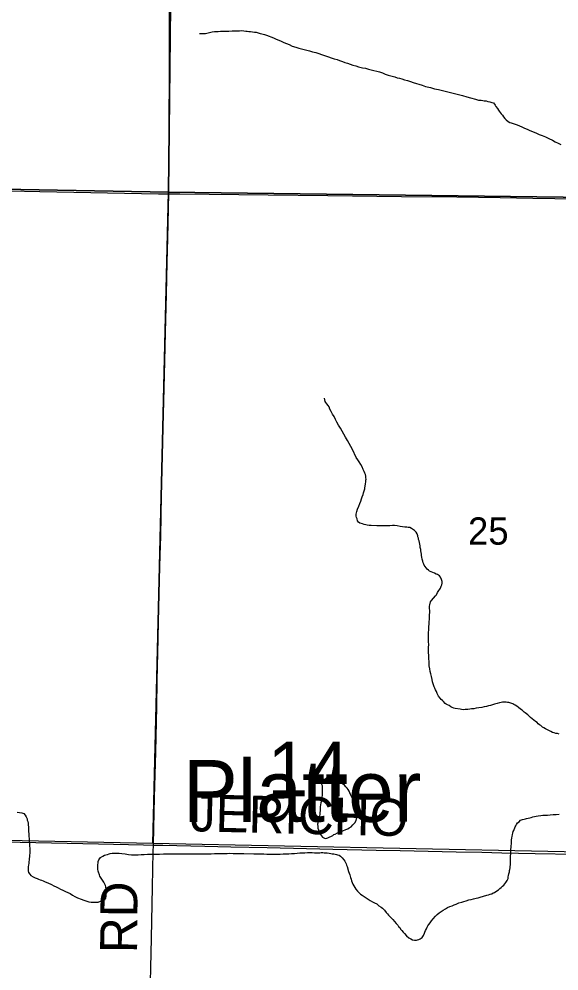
# Model space of a CAD drawing. Extents: x 2.4 to 73.1, y 4.5 to 25.6.
# Drawn here: x 29.924 to 30.338, y 22.071 to 22.8 of the extents above; entities that cross this region are included whole.
import ezdxf

# ---------------------------------------------------------------- set-up
doc = ezdxf.new("R2010")
doc.units = 0
for name, color, linetype in [('GM_X_County_Road', 7, 'Continuous'), ('GM_X_County_Road_Text', 7, 'Continuous'), ('GM_X_Minor_Lake', 7, 'Continuous'), ('GM_X_Minor_River', 7, 'Continuous'), ('GM_X_Minor_River_Text', 7, 'Continuous'), ('GM_X_Section', 7, 'Continuous'), ('GM_X_Section_Text', 7, 'Continuous'), ('GM_X_Township_Road', 7, 'Continuous'), ('GM_X_Township_Road_Text', 7, 'Continuous')]:
    doc.layers.add(name, color=color, linetype=linetype)

msp = doc.modelspace()

# ---------------------------------------------------------------- linework, layer by layer
at = {"layer": 'GM_X_County_Road'}
for points in [[(29.54351, 22.67632), (29.58364, 22.67538), (29.62156, 22.67463), (29.69273, 22.67334), (29.74649, 22.67218), (29.79963, 22.67121), (29.82792, 22.67067), (29.86211, 22.66994), (29.89224, 22.66925), (29.94011, 22.66835), (30.03117, 22.66654), (30.03905, 22.66646)], [(30.03905, 22.66646), (30.04764, 22.66636), (30.1154, 22.66564), (30.16109, 22.66512), (30.21766, 22.66452), (30.25994, 22.66403), (30.2932, 22.66358), (30.31837, 22.66322), (30.36935, 22.66239), (30.39701, 22.66183), (30.4287, 22.66099), (30.45885, 22.66042), (30.51168, 22.65945), (30.53157, 22.65903), (30.53683, 22.65908), (30.54076, 22.65943), (30.54377, 22.65984)], [(29.52657, 22.17755), (29.60806, 22.17578), (29.63137, 22.17527), (29.65748, 22.17474), (29.68638, 22.17428), (29.71218, 22.17383), (29.77371, 22.17258), (29.79858, 22.17203), (29.83246, 22.17129), (29.86322, 22.17062), (29.89616, 22.16995), (29.92506, 22.16924), (29.98504, 22.16792), (30.01954, 22.16724), (30.02726, 22.16709)], [(30.02726, 22.16709), (30.03446, 22.16694), (30.06678, 22.16622), (30.08667, 22.16574), (30.11464, 22.16515), (30.16499, 22.164), (30.19824, 22.16321), (30.21658, 22.16286), (30.25946, 22.16202), (30.27935, 22.16155), (30.29458, 22.16116), (30.32007, 22.16074), (30.35114, 22.16022), (30.36451, 22.15997), (30.41485, 22.15876), (30.43256, 22.15839), (30.45648, 22.15783), (30.49875, 22.15699), (30.51088, 22.1569), (30.53135, 22.15713)]]:
    msp.add_lwpolyline(points, dxfattribs=at)
at = {"layer": 'GM_X_Minor_Lake'}
for points in [[(30.15614, 22.21513), (30.15614, 22.21494), (30.15631, 22.2138), (30.15668, 22.21284), (30.15685, 22.21189), (30.15684, 22.21094), (30.15682, 22.20999), (30.1568, 22.20847), (30.15677, 22.20695), (30.15674, 22.20505), (30.15633, 22.20316), (30.15612, 22.20164), (30.15591, 22.20031), (30.1557, 22.19937), (30.15549, 22.19785), (30.15528, 22.19652), (30.15526, 22.195), (30.15523, 22.19329), (30.15502, 22.19216), (30.15481, 22.19083), (30.1546, 22.18931), (30.15419, 22.18761), (30.15379, 22.18629), (30.15358, 22.18496), (30.15337, 22.18401), (30.15317, 22.18307), (30.15333, 22.18135), (30.1535, 22.18002), (30.15386, 22.17888), (30.15441, 22.17716), (30.15477, 22.1762), (30.157, 22.17313), (30.15851, 22.17234), (30.15965, 22.17213), (30.16099, 22.17268), (30.16214, 22.17304), (30.16386, 22.17397), (30.16482, 22.17452), (30.16578, 22.17508), (30.16674, 22.17544), (30.16847, 22.17636), (30.16962, 22.17691), (30.17096, 22.17746), (30.17268, 22.17801), (30.17478, 22.17892), (30.17632, 22.17966), (30.17746, 22.18021), (30.179, 22.18114), (30.18036, 22.18263), (30.18171, 22.18413), (30.18269, 22.18583), (30.18309, 22.18715), (30.1835, 22.18904), (30.18352, 22.19056), (30.18317, 22.19247), (30.18282, 22.19437), (30.18228, 22.19647), (30.18174, 22.19838), (30.18102, 22.20067), (30.18028, 22.2024), (30.17955, 22.20393), (30.17881, 22.20546), (30.17808, 22.20718), (30.17733, 22.20833), (30.1766, 22.20967), (30.17585, 22.21064), (30.17492, 22.21179), (30.17398, 22.21295), (30.17286, 22.21391), (30.17193, 22.21507), (30.1708, 22.21585), (30.16798, 22.21798), (30.16665, 22.21838), (30.16552, 22.21878), (30.16381, 22.21881), (30.16248, 22.21883), (30.16152, 22.21865), (30.15999, 22.2183), (30.15614, 22.21513)], [(30.16674, 22.17544), (30.16847, 22.17636), (30.16962, 22.17691), (30.17096, 22.17746), (30.17268, 22.17801), (30.17478, 22.17892), (30.17632, 22.17966), (30.17746, 22.18021), (30.179, 22.18114), (30.18036, 22.18263), (30.18171, 22.18413), (30.18269, 22.18583), (30.18309, 22.18715), (30.1835, 22.18904), (30.18352, 22.19056), (30.18317, 22.19247), (30.18282, 22.19437), (30.18228, 22.19647), (30.18174, 22.19838), (30.18102, 22.20067), (30.18028, 22.2024), (30.17955, 22.20393), (30.17881, 22.20546), (30.17808, 22.20718), (30.17733, 22.20833), (30.1766, 22.20967), (30.17585, 22.21064), (30.17492, 22.21179), (30.17398, 22.21295), (30.17286, 22.21391), (30.17193, 22.21507), (30.1708, 22.21585), (30.16798, 22.21798), (30.16665, 22.21838), (30.16552, 22.21878), (30.16381, 22.21881), (30.16248, 22.21883), (30.16152, 22.21865), (30.15999, 22.2183), (30.15614, 22.21513)], [(30.15614, 22.21513), (30.15614, 22.21494), (30.15631, 22.2138), (30.15668, 22.21284), (30.15685, 22.21189), (30.15684, 22.21094), (30.15682, 22.20999), (30.1568, 22.20847), (30.15677, 22.20695), (30.15674, 22.20505), (30.15633, 22.20316), (30.15612, 22.20164), (30.15591, 22.20031), (30.1557, 22.19937), (30.15549, 22.19785), (30.15528, 22.19652), (30.15526, 22.195), (30.15523, 22.19329), (30.15502, 22.19216), (30.15481, 22.19083), (30.1546, 22.18931), (30.15419, 22.18761), (30.15379, 22.18629), (30.15358, 22.18496), (30.15337, 22.18401), (30.15317, 22.18307), (30.15333, 22.18135), (30.1535, 22.18002), (30.15386, 22.17888), (30.15441, 22.17716), (30.15477, 22.1762), (30.157, 22.17313), (30.15851, 22.17234), (30.15965, 22.17213), (30.16099, 22.17268), (30.16214, 22.17304), (30.16386, 22.17397), (30.16482, 22.17452), (30.16578, 22.17508), (30.16674, 22.17544)]]:
    msp.add_lwpolyline(points, dxfattribs=at)
at = {"layer": 'GM_X_Minor_River'}
for points in [[(30.06264, 22.78947), (30.06321, 22.78927), (30.06435, 22.78925), (30.06587, 22.78942), (30.06721, 22.7894), (30.06835, 22.78976), (30.06931, 22.78993), (30.07026, 22.79011), (30.07122, 22.79047), (30.07236, 22.79064), (30.07407, 22.79081), (30.07541, 22.79097), (30.07693, 22.79095), (30.07864, 22.79111), (30.08055, 22.79108), (30.08264, 22.79105), (30.08511, 22.7912), (30.08759, 22.79135), (30.08968, 22.79132), (30.09158, 22.79148), (30.09329, 22.79145), (30.09482, 22.79161), (30.09672, 22.79139), (30.09805, 22.79118), (30.09919, 22.79116), (30.10051, 22.79095), (30.10184, 22.79093), (30.10317, 22.79072), (30.10469, 22.79051), (30.10621, 22.79029), (30.10772, 22.78989), (30.10924, 22.78949), (30.11056, 22.78908), (30.11246, 22.78867), (30.11397, 22.78808), (30.11927, 22.78609), (30.12134, 22.78511), (30.12342, 22.78432), (30.12531, 22.78353), (30.12739, 22.78255), (30.12947, 22.78175), (30.13136, 22.78096), (30.13362, 22.77979), (30.13646, 22.77898), (30.13873, 22.77818), (30.14081, 22.77758), (30.1429, 22.77717), (30.14498, 22.77656), (30.14706, 22.77596), (30.14934, 22.77536), (30.1518, 22.77475), (30.15407, 22.77395), (30.15634, 22.77315), (30.15861, 22.77255), (30.16164, 22.77155), (30.16372, 22.77076), (30.16599, 22.76996), (30.16826, 22.76935), (30.17015, 22.76875), (30.17223, 22.76796), (30.17412, 22.76717), (30.17621, 22.76657), (30.17829, 22.76577), (30.18037, 22.76517), (30.18264, 22.76456), (30.18472, 22.76377), (30.18775, 22.76315), (30.19003, 22.76274), (30.1923, 22.76213), (30.19439, 22.76153), (30.19647, 22.76111), (30.19855, 22.76051), (30.20064, 22.75991), (30.20291, 22.75911), (30.20499, 22.75832), (30.20744, 22.75752), (30.20953, 22.75691), (30.21237, 22.75611), (30.21426, 22.75551), (30.21616, 22.7551), (30.21786, 22.7545), (30.21994, 22.7539), (30.22221, 22.75329), (30.22449, 22.75269), (30.22657, 22.75189), (30.23338, 22.74988), (30.23603, 22.7487), (30.23982, 22.74788), (30.24285, 22.74707), (30.24607, 22.74645), (30.2491, 22.74564), (30.25213, 22.74502), (30.25516, 22.74422), (30.25819, 22.74341), (30.26122, 22.7426), (30.26444, 22.74179), (30.26766, 22.74079), (30.2705, 22.73998), (30.27429, 22.73897), (30.27675, 22.73836), (30.27865, 22.73814)], [(30.27865, 22.73814), (30.27998, 22.73793), (30.28112, 22.73772), (30.28264, 22.7377), (30.28377, 22.7373), (30.28529, 22.73689), (30.2868, 22.73649), (30.28813, 22.73609), (30.28944, 22.73455), (30.28999, 22.7334), (30.2913, 22.73186), (30.29204, 22.73071), (30.29259, 22.72975), (30.29408, 22.72782), (30.29502, 22.72667), (30.29595, 22.72551), (30.29688, 22.72417), (30.29782, 22.7232), (30.29951, 22.72185), (30.30083, 22.72107), (30.30177, 22.72086), (30.30631, 22.71927), (30.30801, 22.71848), (30.3099, 22.71769), (30.31198, 22.7169), (30.31406, 22.71591), (30.31614, 22.71512), (30.31802, 22.71414), (30.32105, 22.71295), (30.32332, 22.71197), (30.32558, 22.71117), (30.32804, 22.71018), (30.33068, 22.70881), (30.33333, 22.70763), (30.33559, 22.70626), (30.33785, 22.70527), (30.33993, 22.70429)], [(30.20867, 22.4119), (30.20677, 22.41193), (30.20487, 22.41177), (30.20221, 22.41181), (30.2005, 22.41184), (30.19878, 22.41186), (30.19422, 22.41213), (30.1927, 22.41215), (30.19137, 22.41236), (30.19024, 22.41257), (30.18891, 22.41278), (30.18759, 22.41337), (30.18664, 22.41358), (30.18569, 22.41397), (30.18456, 22.41456), (30.18382, 22.41571), (30.18346, 22.41724), (30.1831, 22.41819), (30.18274, 22.41934), (30.18276, 22.42086), (30.18297, 22.42181), (30.18336, 22.42294), (30.18377, 22.42464), (30.18476, 22.42691), (30.18555, 22.42898), (30.18634, 22.43068), (30.18694, 22.43257), (30.18753, 22.43408), (30.18813, 22.43578), (30.18853, 22.43711), (30.18893, 22.43862), (30.18934, 22.44013), (30.18954, 22.44108), (30.18975, 22.44222), (30.18997, 22.44411), (30.19019, 22.44563), (30.1902, 22.44677), (30.19041, 22.44772), (30.19023, 22.44867), (30.19025, 22.45), (30.18989, 22.45115), (30.18953, 22.45229), (30.18898, 22.45344), (30.18824, 22.45516), (30.18732, 22.45708), (30.1864, 22.45899), (30.1851, 22.46091), (30.18398, 22.46245), (30.18287, 22.46418), (30.17992, 22.4703), (30.17863, 22.47279), (30.17733, 22.4751), (30.17623, 22.47739), (30.17475, 22.47989), (30.17345, 22.48219), (30.17216, 22.48449), (30.17067, 22.48679), (30.16938, 22.48909), (30.16808, 22.49139), (30.16697, 22.4935), (30.16587, 22.4958), (30.16456, 22.49753), (30.16364, 22.49944), (30.16272, 22.50136), (30.16199, 22.50308), (30.16125, 22.50423), (30.16031, 22.50539), (30.15957, 22.50654), (30.15901, 22.50731), (30.15865, 22.50845), (30.15848, 22.50979)], [(30.25104, 22.27575), (30.24973, 22.2771), (30.24899, 22.27806), (30.24805, 22.27884), (30.2473, 22.2798), (30.246, 22.28134), (30.24508, 22.28344), (30.24434, 22.28479), (30.24379, 22.28612), (30.24324, 22.28746), (30.24268, 22.28842), (30.24196, 22.29071), (30.24141, 22.29224), (30.24106, 22.29415), (30.24052, 22.29625), (30.23999, 22.29834), (30.23964, 22.30025), (30.23929, 22.30216), (30.23894, 22.30463), (30.2388, 22.30748), (30.23865, 22.31015), (30.2385, 22.31243), (30.23834, 22.31471), (30.23837, 22.31661), (30.2384, 22.3187), (30.23844, 22.32079), (30.23828, 22.32288), (30.23832, 22.32516), (30.23835, 22.32763), (30.23839, 22.32991), (30.23862, 22.33238), (30.23865, 22.33466), (30.23887, 22.33655), (30.2389, 22.33826), (30.23912, 22.34035), (30.23915, 22.34187), (30.23917, 22.3432), (30.23921, 22.34605), (30.23923, 22.347), (30.23906, 22.34852), (30.23909, 22.35023), (30.2393, 22.35137), (30.2399, 22.35364), (30.24068, 22.35457), (30.24223, 22.35645), (30.24359, 22.35814), (30.24436, 22.35907), (30.24515, 22.36077), (30.24612, 22.36228), (30.2469, 22.36322), (30.24749, 22.36416), (30.24808, 22.36567), (30.24847, 22.36661), (30.24888, 22.36793), (30.24871, 22.36927), (30.24816, 22.37079), (30.24743, 22.37252), (30.24668, 22.37348), (30.24517, 22.37445), (30.24423, 22.37485), (30.24291, 22.37563), (30.24158, 22.37603), (30.24026, 22.37662), (30.23913, 22.37721), (30.23819, 22.37779), (30.23725, 22.37857), (30.23502, 22.38165), (30.23465, 22.3826), (30.23429, 22.38356), (30.23392, 22.3847), (30.23357, 22.38642), (30.23321, 22.38794), (30.23304, 22.38909), (30.23287, 22.39023), (30.2327, 22.39137), (30.23234, 22.39271), (30.23235, 22.39366), (30.232, 22.39518), (30.23183, 22.39652), (30.23166, 22.39785), (30.2313, 22.39918), (30.23113, 22.40033), (30.23076, 22.40147), (30.23059, 22.40243), (30.23022, 22.40338), (30.23005, 22.40433), (30.2295, 22.40586), (30.22876, 22.40701), (30.22764, 22.40817), (30.22613, 22.40934), (30.22519, 22.40992), (30.22387, 22.41051), (30.22273, 22.41072), (30.22159, 22.41093), (30.22007, 22.41095), (30.21836, 22.41117), (30.21646, 22.41139), (30.21438, 22.4118), (30.21229, 22.41203), (30.21058, 22.41205), (30.20867, 22.4119)], [(30.33854, 22.25212), (30.33721, 22.25252), (30.33608, 22.25273), (30.33475, 22.25313), (30.33343, 22.25353), (30.3321, 22.25412), (30.33022, 22.2551), (30.32908, 22.25569), (30.32795, 22.25628), (30.32682, 22.25687), (30.32588, 22.25745), (30.32438, 22.25881), (30.32344, 22.25939), (30.3225, 22.26017), (30.32156, 22.26113), (30.32043, 22.26191), (30.31668, 22.26501), (30.31555, 22.26598), (30.31443, 22.26695), (30.31349, 22.26772), (30.31255, 22.2685), (30.31161, 22.26908), (30.31011, 22.27043), (30.30879, 22.27141), (30.30729, 22.27257), (30.30616, 22.27354), (30.30484, 22.27432), (30.3039, 22.2749), (30.30296, 22.2753), (30.30144, 22.27589), (30.29993, 22.2763), (30.29898, 22.2765), (30.29784, 22.27671), (30.29689, 22.27673), (30.29518, 22.27656), (30.29404, 22.27639), (30.2927, 22.27622), (30.29098, 22.27568), (30.28888, 22.27515), (30.28735, 22.2746), (30.28582, 22.27424), (30.2843, 22.27389), (30.28277, 22.27334), (30.28105, 22.27299), (30.27914, 22.27264), (30.27704, 22.27229), (30.27495, 22.27195), (30.27304, 22.2716), (30.27133, 22.27143), (30.26999, 22.27127), (30.26847, 22.2711), (30.26732, 22.27093), (30.26637, 22.27094), (30.26523, 22.27077), (30.26352, 22.27099), (30.26257, 22.27119), (30.25878, 22.27182), (30.25783, 22.27203), (30.25651, 22.27262), (30.25557, 22.27321), (30.25425, 22.27399), (30.25293, 22.27458), (30.25198, 22.27516), (30.25104, 22.27575)], [(29.92281, 22.19224), (29.92451, 22.19202), (29.92641, 22.1918), (29.92774, 22.1914), (29.92886, 22.19005), (29.9296, 22.18871), (29.93033, 22.18718), (29.93051, 22.18622), (29.93087, 22.18508), (29.93104, 22.18394), (29.93121, 22.1826), (29.93137, 22.1807), (29.93135, 22.17918), (29.93151, 22.17747), (29.93168, 22.17576), (29.93165, 22.17386), (29.93181, 22.17195), (29.93197, 22.17005), (29.93212, 22.16796), (29.93242, 22.16282), (29.93239, 22.16092), (29.93218, 22.15941), (29.93216, 22.15808), (29.93195, 22.15675), (29.93193, 22.15561), (29.93172, 22.15447), (29.9317, 22.15295), (29.93149, 22.15182), (29.93128, 22.1503), (29.93107, 22.14916), (29.93104, 22.14745), (29.9314, 22.14612), (29.93233, 22.14477), (29.93327, 22.14381), (29.93496, 22.14264), (29.93647, 22.14205), (29.93817, 22.14145), (29.93912, 22.14106), (29.94025, 22.14047), (29.94139, 22.14007), (29.94271, 22.13967), (29.94422, 22.13888), (29.9463, 22.13809), (29.94894, 22.13691), (29.95083, 22.13593), (29.95272, 22.13514), (29.95423, 22.13436), (29.95593, 22.13338), (29.95782, 22.13259), (29.9597, 22.13161), (29.96159, 22.13063), (29.96329, 22.12984), (29.96517, 22.12867), (29.96706, 22.12769), (29.96913, 22.12652), (29.97178, 22.12572), (29.97386, 22.12473), (29.97783, 22.12353), (29.97954, 22.12331), (29.98049, 22.1233), (29.98182, 22.12328), (29.98315, 22.12326), (29.98487, 22.12342), (29.98659, 22.12396), (29.98773, 22.12413), (29.98869, 22.1245), (29.99003, 22.12524), (29.99081, 22.12637), (29.99103, 22.12807), (29.99105, 22.1294), (29.99108, 22.13111), (29.9911, 22.13244), (29.99111, 22.13339), (29.99076, 22.13511), (29.99039, 22.13606), (29.99003, 22.13702), (29.98929, 22.13855), (29.98873, 22.13951), (29.98761, 22.14086), (29.98669, 22.14239), (29.98613, 22.14335), (29.98577, 22.14431), (29.98504, 22.14622), (29.98486, 22.14717)], [(30.29934, 22.14141), (30.29955, 22.14273), (30.29975, 22.14387), (30.29996, 22.14501), (30.30037, 22.14652), (30.30057, 22.14747), (30.30078, 22.14841), (30.30099, 22.14955), (30.301, 22.15069), (30.30121, 22.15202), (30.30124, 22.15354), (30.30126, 22.15525), (30.30129, 22.15677), (30.30132, 22.15847), (30.30135, 22.16038), (30.30138, 22.16246), (30.30159, 22.16398), (30.30161, 22.16531), (30.30182, 22.16645), (30.30204, 22.16815), (30.30206, 22.16967), (30.30208, 22.17081), (30.3023, 22.17252), (30.3025, 22.17366), (30.30272, 22.17517), (30.30293, 22.17631), (30.30332, 22.17744), (30.30372, 22.17839), (30.3049, 22.18103), (30.3053, 22.18197), (30.30588, 22.18291), (30.30666, 22.18404), (30.30782, 22.18497), (30.30898, 22.18609), (30.3105, 22.18664), (30.31165, 22.187), (30.31261, 22.18718), (30.31356, 22.18735), (30.31471, 22.18771), (30.31604, 22.18807), (30.317, 22.18824), (30.31834, 22.18879), (30.31967, 22.18896), (30.32101, 22.18932), (30.32253, 22.18949), (30.32444, 22.18984), (30.32596, 22.19), (30.32767, 22.18997), (30.32958, 22.19013), (30.33167, 22.19029), (30.33396, 22.19044), (30.33624, 22.1906), (30.33853, 22.19075)], [(29.98486, 22.14717), (29.98469, 22.1485), (29.98452, 22.14946), (29.98454, 22.15079), (29.98456, 22.15231), (29.98477, 22.15325), (29.98478, 22.15439), (29.98538, 22.1559), (29.98674, 22.15759), (29.98846, 22.1587), (29.98981, 22.15944), (29.99076, 22.15962), (29.9921, 22.15998), (29.99324, 22.16034), (29.9942, 22.16051), (29.99573, 22.16087), (29.99706, 22.16085), (29.99858, 22.16082), (30.00086, 22.16079), (30.00314, 22.16056), (30.00561, 22.16033), (30.00807, 22.15991), (30.01035, 22.15969), (30.01301, 22.15964), (30.01548, 22.1596), (30.01777, 22.15976), (30.02024, 22.15991), (30.02272, 22.16006), (30.02538, 22.16021), (30.029, 22.16015), (30.03185, 22.1601), (30.03489, 22.16025), (30.03794, 22.16039), (30.04079, 22.16034), (30.04384, 22.16048), (30.04688, 22.16044), (30.04973, 22.16039), (30.05258, 22.16034), (30.05525, 22.1603), (30.05791, 22.16045), (30.06057, 22.16041), (30.0638, 22.16036), (30.06647, 22.16031), (30.06894, 22.16047), (30.0716, 22.16042), (30.07408, 22.16057), (30.07655, 22.16053), (30.07902, 22.16068), (30.0815, 22.16065), (30.08378, 22.16061), (30.08587, 22.16077), (30.08834, 22.16073), (30.09139, 22.16068), (30.09386, 22.16064), (30.09652, 22.1606), (30.10432, 22.16047), (30.10679, 22.16043), (30.10945, 22.16039), (30.11192, 22.16035), (30.11439, 22.16012), (30.11686, 22.16008), (30.11934, 22.16023), (30.12238, 22.16019), (30.12447, 22.16015), (30.12675, 22.16031), (30.12904, 22.16027), (30.13113, 22.16043), (30.13322, 22.16058), (30.13551, 22.16074), (30.1376, 22.16089), (30.1397, 22.16105), (30.1416, 22.16102), (30.1435, 22.16118), (30.1456, 22.16134), (30.14731, 22.16131), (30.14902, 22.16128), (30.15073, 22.16125), (30.15244, 22.16123), (30.15377, 22.16121), (30.15491, 22.16119), (30.15606, 22.16136), (30.1572, 22.16134), (30.15834, 22.16113), (30.15948, 22.16112), (30.16062, 22.1611), (30.16214, 22.16088), (30.16328, 22.16068), (30.16441, 22.16047), (30.16574, 22.16026), (30.16669, 22.16005), (30.16764, 22.15985), (30.16858, 22.15964), (30.16972, 22.15924), (30.17085, 22.15847), (30.17216, 22.1573), (30.17328, 22.15577), (30.17402, 22.1548), (30.17458, 22.15366), (30.17513, 22.1527), (30.1755, 22.15174), (30.17586, 22.15079)], [(30.17586, 22.15079), (30.17694, 22.14678), (30.17749, 22.14563), (30.17785, 22.14429), (30.17821, 22.14315), (30.17858, 22.14219), (30.17894, 22.14105), (30.1793, 22.13971), (30.17985, 22.13837), (30.18021, 22.13704), (30.18095, 22.13588), (30.18169, 22.13454), (30.18243, 22.1332), (30.18374, 22.13166), (30.18505, 22.1305), (30.18618, 22.12953), (30.1875, 22.12856), (30.189, 22.12759), (30.19051, 22.12661), (30.19201, 22.12564), (30.19352, 22.12466), (30.19541, 22.12368), (30.19692, 22.1229), (30.19861, 22.12192), (30.20011, 22.12057), (30.202, 22.11959), (30.20294, 22.11881), (30.20444, 22.11727), (30.20593, 22.11535), (30.20686, 22.11438), (30.20761, 22.11342), (30.20854, 22.11245), (30.20948, 22.11168), (30.21098, 22.10995), (30.21229, 22.10859), (30.21359, 22.10705), (30.21471, 22.10571), (30.21527, 22.10475), (30.21621, 22.10378), (30.21695, 22.10263), (30.21788, 22.10166), (30.21881, 22.10032), (30.21994, 22.09935), (30.22143, 22.09762), (30.22331, 22.09607), (30.22482, 22.09509), (30.22595, 22.09451), (30.22747, 22.09429), (30.22899, 22.09427), (30.22994, 22.09444), (30.2309, 22.09481), (30.23186, 22.09517), (30.2334, 22.09629), (30.23437, 22.09779), (30.23516, 22.09949), (30.23555, 22.10043), (30.23595, 22.10157), (30.23673, 22.10288), (30.23732, 22.10402), (30.23791, 22.10515), (30.23869, 22.10627), (30.23966, 22.10759), (30.24063, 22.10909), (30.24199, 22.11059), (30.24373, 22.11246), (30.24489, 22.11377), (30.24643, 22.11508), (30.24797, 22.1162), (30.24951, 22.11731), (30.25124, 22.11823), (30.25296, 22.11916), (30.25469, 22.11989), (30.25641, 22.12062), (30.25794, 22.12136), (30.25966, 22.1219), (30.26158, 22.12282), (30.26387, 22.12335), (30.2654, 22.1239), (30.26731, 22.12444), (30.26922, 22.12498), (30.27094, 22.12533), (30.27285, 22.12587), (30.27476, 22.12641), (30.27647, 22.12676), (30.278, 22.12712), (30.28297, 22.12856), (30.28431, 22.12892), (30.28565, 22.12946), (30.28679, 22.12983), (30.28794, 22.13038), (30.2889, 22.13074), (30.29082, 22.13204), (30.29197, 22.13278), (30.29294, 22.13372), (30.29409, 22.13465), (30.29506, 22.13558), (30.29602, 22.13633), (30.2968, 22.13746), (30.29758, 22.13839), (30.29855, 22.1399), (30.29934, 22.14141)]]:
    msp.add_lwpolyline(points, dxfattribs=at)
at = {"layer": 'GM_X_Section'}
for points in [[(29.53795, 23.17834), (30.04412, 23.1681), (30.03874, 22.66769), (29.54241, 22.67676)], [(30.04412, 23.1681), (30.55431, 23.16022), (30.5437, 22.66298), (30.54366, 22.66127), (30.03874, 22.66769)], [(30.03874, 22.66769), (30.02677, 22.1684), (29.52592, 22.17851), (29.54241, 22.67676)], [(30.03874, 22.66769), (30.54366, 22.66127), (30.53178, 22.158), (30.02677, 22.1684)]]:
    msp.add_lwpolyline(points, close=True, dxfattribs=at)
at = {"layer": 'GM_X_Township_Road'}
for points in [[(30.03905, 22.66646), (30.03916, 22.67737), (30.03932, 22.72244), (30.0396, 22.75601), (30.03948, 22.77746), (30.03965, 22.79952), (30.03985, 22.81662), (30.04021, 22.84366), (30.04047, 22.86199), (30.04052, 22.87317), (30.04066, 22.9002), (30.04075, 22.91761), (30.04077, 22.93501), (30.04098, 22.97076), (30.04123, 23.00557), (30.04132, 23.02577), (30.0415, 23.05436), (30.04186, 23.10223), (30.0424, 23.13642), (30.0427, 23.15693), (30.04255, 23.16611)], [(29.54351, 22.67632), (29.58364, 22.67538), (29.62156, 22.67463), (29.69273, 22.67334), (29.74649, 22.67218), (29.79963, 22.67121), (29.82792, 22.67067), (29.86211, 22.66994), (29.89224, 22.66925), (29.94011, 22.66835), (30.03117, 22.66654), (30.03905, 22.66646)], [(30.02726, 22.16709), (30.02757, 22.18022), (30.02815, 22.20352), (30.02903, 22.23863), (30.02981, 22.27312), (30.03023, 22.29301), (30.03082, 22.32533), (30.03142, 22.35267), (30.03245, 22.38933), (30.03283, 22.40363), (30.03356, 22.43532), (30.03435, 22.46888), (30.03515, 22.5071), (30.03594, 22.53817), (30.03658, 22.56023), (30.03722, 22.58913), (30.03786, 22.61368), (30.03832, 22.63232), (30.03895, 22.65531), (30.03905, 22.66646)], [(30.03905, 22.66646), (30.04764, 22.66636), (30.1154, 22.66564), (30.16109, 22.66512), (30.21766, 22.66452), (30.25994, 22.66403), (30.2932, 22.66358), (30.31837, 22.66322), (30.36935, 22.66239), (30.39701, 22.66183), (30.4287, 22.66099), (30.45885, 22.66042), (30.51168, 22.65945), (30.53157, 22.65903), (30.53683, 22.65908), (30.54076, 22.65943), (30.54377, 22.65984)], [(30.02496, 22.06215), (30.02529, 22.07302), (30.0257, 22.09571), (30.02643, 22.13486), (30.02671, 22.14853), (30.02714, 22.16189), (30.02726, 22.16709)]]:
    msp.add_lwpolyline(points, dxfattribs=at)

# ---------------------------------------------------------------- texts
at = {"layer": 'GM_X_County_Road_Text'}
msp.add_text('JERICHO', height=0.028409, rotation=358.66935, dxfattribs=at).set_placement((30.05571, 22.17772))
at = {"layer": 'GM_X_Minor_River_Text'}
msp.add_text('Platter', height=0.047373, rotation=0.04857, dxfattribs=at).set_placement((30.04982, 22.18485))
at = {"layer": 'GM_X_Section_Text'}
for s, height, p in [('25', 0.020928, (30.26862, 22.39741)), ('14', 0.041856, (30.11486, 22.20441))]:
    msp.add_text(s, height=height, rotation=0.00001, dxfattribs=at).set_placement(p)
at = {"layer": 'GM_X_Township_Road_Text'}
msp.add_text('RD', height=0.028409, rotation=89.50586, dxfattribs=at).set_placement((30.01474, 22.08414))

doc.saveas('drawing.dxf')
